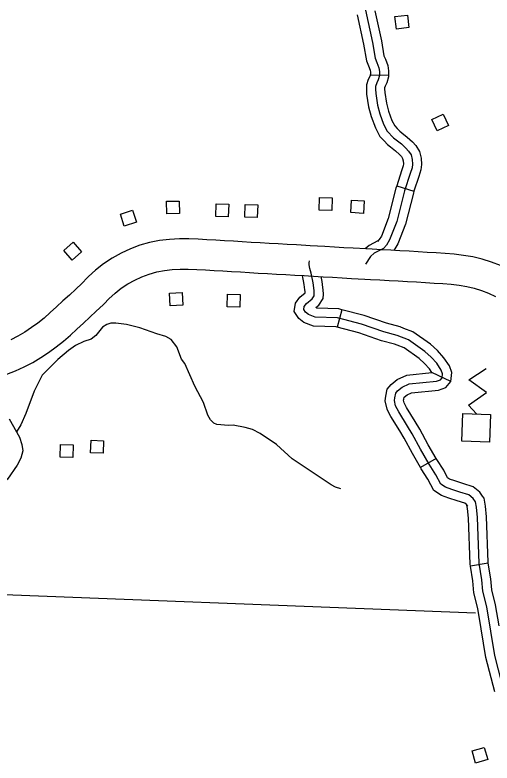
# Model space of a CAD drawing. Extents: x 653372 to 905732, y 627442 to 787275.
# Drawn here: x 823727 to 827677, y 656237 to 662433 of the extents above; entities that cross this region are included whole.
import ezdxf

# ---------------------------------------------------------------- set-up
doc = ezdxf.new("R2010")
doc.units = 0
for name, color, linetype in [('Level 15', 7, 'Continuous'), ('Level 35', 7, 'Continuous'), ('Level 45', 7, 'Continuous'), ('Level 5', 7, 'Continuous'), ('Level 56', 7, 'Continuous'), ('Level 57', 7, 'Continuous')]:
    doc.layers.add(name, color=color, linetype=linetype)

msp = doc.modelspace()

# ---------------------------------------------------------------- linework, layer by layer
at = {"layer": 'Level 15'}
for p, q in [((824336, 660268.3), (824327.9, 660260.3)), ((824511.5, 660090.6), (824503.4, 660082.6))]:
    msp.add_line(p, q, dxfattribs=at)
for points in [[(827745.8, 660358.9), (827671.4, 660387.1), (827595.7, 660410.9), (827518.2, 660429.1), (827441.4, 660442.4), (827364.7, 660451.8), (827289, 660457.9), (827214.5, 660462.8), (827140.3, 660467), (827066.2, 660471.3), (826991, 660475.9), (826914.8, 660480.3), (826838.5, 660484.5), (826761.8, 660488.5), (826684.5, 660492.8), (826636.1, 660495.5), (826528.2, 660501.4), (826449.6, 660505.7), (826371.2, 660510.1), (826292.7, 660514.9), (826172, 660522), (826136.3, 660524), (826058.8, 660528.4), (825981.6, 660532.6), (825905.8, 660536.5), (825831.3, 660540.8), (825757.1, 660545.3), (825682.9, 660550.1), (825608.8, 660554.6), (825535.1, 660558.9), (825462.1, 660563.1), (825389.4, 660567.2), (825316.4, 660571.3), (825242.3, 660575.1), (825166.4, 660577.9), (825088, 660578.1), (825007, 660574.4), (824924.2, 660564.8), (824841.9, 660548.2), (824761.4, 660525.5), (824682.8, 660496.5), (824606.3, 660461.4), (824531.7, 660420.1), (824460.4, 660372.8), (824394.3, 660320.9), (824336, 660268.3)], [(824503.4, 660082.6), (824555.4, 660129.5), (824607, 660170), (824661.6, 660206.3), (824719, 660238.1), (824778.3, 660265.3), (824838.6, 660287.5), (824900.6, 660305), (824963.5, 660317.7), (825027.2, 660325.1), (825093.3, 660328.1), (825161.4, 660327.9), (825231.4, 660325.3), (825303, 660321.7), (825375.2, 660317.6), (825447.9, 660313.5), (825520.8, 660309.3), (825593.8, 660305.1), (825667.3, 660300.6), (825741.5, 660295.8), (825816.5, 660291.2), (825892.3, 660286.9), (825968.4, 660283), (826044.9, 660278.8), (826122, 660274.4), (826157.5, 660272.4), (826277.8, 660265.3), (826356.6, 660260.5), (826435.7, 660256.1), (826514.5, 660251.7), (826622.4, 660245.9), (826670.7, 660243.2), (826748.3, 660238.9), (826825.1, 660234.8), (826900.9, 660230.7), (826976.1, 660226.4), (827051.3, 660221.8), (827126, 660217.4), (827199.1, 660213.3), (827270.8, 660208.5), (827339.6, 660203), (827404.8, 660195), (827468.3, 660184), (827529.5, 660169.7), (827589.6, 660150.8), (827648.7, 660128.4), (827706, 660101.8)], [(824327.9, 660260.3), (824280.5, 660209.1), (824229.9, 660163.1), (824177.3, 660113.6), (824124.1, 660065.7), (824070.7, 660016.1), (824018.6, 659968.4), (823967.3, 659923.3), (823916.1, 659881.9), (823863.3, 659843.5), (823808.5, 659807.5), (823751.5, 659774), (823693.4, 659743.1)], [(823657.9, 659457), (823731.6, 659485.7), (823804.1, 659518.8), (823873.6, 659555.7), (823940.6, 659595.2), (824005.5, 659637.8), (824068.3, 659683.5), (824128.6, 659732.2), (824185.5, 659782.3), (824240.2, 659832.3), (824292.9, 659881.3), (824346.5, 659929.6), (824399.6, 659979.5), (824456.7, 660031.4), (824511.5, 660090.6)]]:
    msp.add_lwpolyline(points, dxfattribs=at)
at = {"layer": 'Level 35'}
msp.add_lwpolyline([(826425.3, 658507.3), (826379.6, 658523), (826343.9, 658541.5), (826023.1, 658757.1), (825892.8, 658875), (825758.2, 658968), (825693.7, 658999.9), (825633, 659017.8), (825534.4, 659035.1), (825493.4, 659033.7), (825397.6, 659041), (825373.8, 659053.3), (825345.2, 659080.8), (825323.7, 659118.1), (825287.1, 659222.7), (825215, 659357.9), (825132.5, 659546.3), (825105.1, 659583.7), (825067.4, 659685.3), (825019.3, 659745.1), (824975.6, 659769.7), (824900, 659791.7), (824761.9, 659841.7), (824649.3, 659868.3), (824561.6, 659879.5), (824521.7, 659880), (824486.6, 659869.5), (824452.3, 659846.9), (824397.5, 659778.6), (824358.2, 659749.1), (824297, 659727.9), (824227.6, 659695.8), (824171.1, 659653.5), (824081.3, 659579.6), (823950.8, 659449.3), (823885.5, 659317.4), (823816.5, 659133.4), (823774.3, 659037.8), (823738.9, 658981)], dxfattribs=at)
at = {"layer": 'Level 45'}
for p, q in [((826669.5, 661938.4), (826819.4, 661933.9)), ((826887.9, 661018.9), (827030.7, 660973.2)), ((826433, 659992.3), (826394.4, 659847.3)), ((827336.7, 659396.6), (827179.7, 659471.9)), ((827215.3, 658760.4), (827085.5, 658685.2)), ((827646.3, 657893.3), (827498.2, 657869.3))]:
    msp.add_line(p, q, dxfattribs=at)
for points in [[(826560.1, 662434), (826613.6, 662190.9), (826637.2, 662053.9), (826654.2, 662011.9), (826667.8, 661976.5), (826670.2, 661960.5), (826669.5, 661938.4)], [(826628.5, 662472), (826687.2, 662205.3), (826709.7, 662074.6), (826723.9, 662039.4), (826740.7, 661995.8), (826745.3, 661965), (826744.4, 661933.1), (826735, 661897.2), (826721.7, 661871.1), (826712.5, 661842.2), (826711.8, 661820), (826713.5, 661783.8), (826728.7, 661687.3), (826747.3, 661614.5), (826779.5, 661528.7), (826809.7, 661470.7), (826862.3, 661415.6), (826882.7, 661399.7), (826926.1, 661364.7), (826964, 661330.5), (826986.2, 661305.8), (827006.8, 661273.6), (827015.4, 661237.2), (827018.4, 661197.8), (827014.7, 661167.6), (826998.7, 661119.1), (826953.4, 660977.5), (826888.7, 660724.1), (826828.7, 660569.7), (826803.2, 660526), (826776.9, 660500.3), (826701.5, 660460.3), (826670.2, 660433.7), (826629.2, 660370.7)], [(826706.6, 662466.3), (826760.8, 662219.7), (826782.3, 662095.2), (826793.7, 662066.9), (826813.6, 662015), (826820.5, 661969.5), (826819.4, 661933.9)], [(826669.7, 661943.8), (826664.5, 661924.1), (826652.1, 661899.8), (826637.8, 661855), (826636.7, 661819.4), (826638.8, 661776.2), (826655.1, 661672.2), (826675.7, 661591.9), (826710.9, 661498), (826748.1, 661426.6), (826783, 661390.1)], [(826819.4, 661933.9), (826819.1, 661922.3), (826805.4, 661870.3), (826791.3, 661842.5), (826787.1, 661829.5), (826786.8, 661820.6), (826788.2, 661791.4), (826802.2, 661702.5), (826819, 661637), (826848.1, 661559.3), (826871.3, 661514.8), (826891.5, 661493.6)], [(826891.5, 661493.6), (826912.8, 661471.3), (826929.3, 661458.4), (826974.8, 661421.7), (827017.1, 661383.6), (827046.1, 661351.4), (827076.8, 661303.2), (827089.7, 661248.7), (827093.7, 661196), (827088.2, 661151.2), (827070, 661095.9), (827030.7, 660973.2)], [(826783, 661390.1), (826811.8, 661359.9), (826836, 661340.9), (826877.4, 661307.6), (826910.9, 661277.4), (826926.3, 661260.3), (826936.7, 661243.9), (826941.1, 661225.6), (826943, 661199.5), (826941.1, 661184.1), (826927.4, 661142.2), (826887.9, 661018.9)], [(826887.9, 661018.9), (826881.3, 660998.3), (826817.1, 660747), (826761, 660602.4), (826743.6, 660572.6), (826728.8, 660558.2)], [(827030.7, 660973.2), (827025.5, 660956.8), (826960.2, 660701.1), (826896.5, 660537), (826865, 660483)], [(826732.2, 660561.5), (826659.1, 660522.7), (826627.7, 660496)], [(827556, 658271.3), (827548.6, 658355.7), (827540.5, 658402.1), (827521.7, 658429.8), (827485.2, 658458), (827411.2, 658479.9), (827343.4, 658503), (827292.4, 658521.9), (827251.8, 658546.8), (827211.4, 658625.1), (827155.7, 658713.7), (827084.1, 658837.3), (827014.7, 658964.3), (826977.2, 659026.5), (826904.7, 659145.1), (826878.4, 659194.8), (826868.3, 659240.6), (826871.7, 659263.2), (826879.6, 659301), (826895.1, 659319.5), (826932.6, 659351), (826990.4, 659377.8), (827216.3, 659400.1), (827250.4, 659412.7), (827264.6, 659428.5), (827268, 659461.5), (827256.5, 659491.7), (827219.2, 659548.3), (827172, 659600), (827120.7, 659646.8), (826984.1, 659741.7), (826891.7, 659779), (826782.2, 659807.6), (826596.2, 659871.2), (826398.2, 659924), (826212.5, 659931.5), (826156.8, 659951.3), (826133.1, 659970.6), (826117.5, 659994.9), (826120.9, 660017.9), (826139.3, 660043.1), (826187.9, 660081.1), (826205, 660107.7), (826205.4, 660121.3), (826204.2, 660150), (826196.1, 660214.2), (826179.4, 660294.5), (826168.4, 660333.8), (826163.8, 660362.5), (826162.9, 660379.5), (826164.7, 660397.2)], [(826127.6, 660157.8), (826122, 660201.8), (826106.8, 660275.3)], [(826276.4, 660176.7), (826270.1, 660226.5), (826261.8, 660266.3)], [(826394.4, 659847.3), (826386.9, 659849.4), (826198.1, 659857), (826119.5, 659885), (826076.6, 659920), (826039.1, 659977.9), (826049.4, 660047.2), (826084.9, 660095.8), (826129.9, 660131), (826129.4, 660143.7), (826127.6, 660157.8)], [(826433, 659992.3), (826409.5, 659998.6), (826226.9, 660006), (826217.8, 660009.2), (826244.1, 660029.8), (826279.3, 660084.7), (826280.4, 660121.7), (826279, 660156.2), (826276.4, 660176.7)], [(826947.1, 659837.6), (826915.3, 659850.4), (826803.8, 659879.4), (826618.1, 659943), (826433, 659992.3)], [(826890.9, 659698.5), (826868.1, 659707.7), (826760.6, 659735.7), (826574.4, 659799.4), (826394.4, 659847.3)], [(827308, 659364.5), (827336.7, 659396.6), (827344.5, 659471.6), (827323.6, 659526.1), (827278.6, 659594.5), (827225, 659653.1), (827167.5, 659705.5), (827020, 659808.1), (826947.1, 659837.6)], [(827179.7, 659471.9), (827159.9, 659502.1), (827118.9, 659546.9), (827073.8, 659588), (826948.2, 659675.4), (826890.9, 659698.5)], [(826820.1, 659144.8), (826807.4, 659168.6), (826792, 659237.9), (826797.8, 659276.5), (826810, 659334.7), (826841.8, 659372.8), (826892.1, 659414.9), (826970.4, 659451.2), (827179.7, 659471.9)], [(826952.6, 659215), (826949.4, 659221), (826944.5, 659243.2), (826945.5, 659250), (826949.1, 659266.9), (826973.2, 659287.1), (827010.4, 659304.4), (827233.2, 659326.4), (827293.8, 659348.7), (827308, 659364.5)], [(827215.3, 658760.4), (827149.5, 658874.1), (827079.7, 659001.7), (827041.3, 659065.4), (826969.9, 659182.3), (826952.6, 659215)], [(827085.5, 658685.2), (827018.7, 658800.5), (826949.6, 658927), (826913, 658987.6), (826839.5, 659108), (826820.1, 659144.8)], [(823679.9, 659088.4), (823763.1, 658937.1), (823783.8, 658876.6), (823790.4, 658824.4), (823774.2, 658761.5), (823744.3, 658703.5), (823663.5, 658589.7), (823598.6, 658534.8), (823568.7, 658530.4)], [(827599.3, 658449), (827577, 658481.8), (827520, 658525.9), (827434, 658551.4), (827368.5, 658573.7), (827325.4, 658589.6), (827308.9, 658599.8), (827276.6, 658662.3), (827219.9, 658752.4), (827215.3, 658760.4)], [(827475.3, 658364.7), (827466.3, 658377.8), (827450.4, 658390.1), (827388.5, 658408.5), (827318.3, 658432.3), (827259.5, 658454.1), (827194.7, 658493.9), (827146.2, 658587.9), (827091.5, 658674.9), (827085.5, 658685.2)], [(827646.3, 657893.3), (827645.1, 657900.8), (827630.8, 658275.9), (827623.1, 658365.4), (827611.6, 658430.9), (827599.3, 658449)], [(827498.2, 657869.3), (827495.5, 657885.9), (827481.1, 658266.6), (827474.2, 658345.9), (827469.4, 658373.3), (827475.3, 658364.7)], [(827850.4, 656546.4), (827699.1, 657128.4), (827633, 657531.9), (827600, 657659.8), (827592.6, 657755.5), (827570.3, 657893.3), (827556, 658271.3)], [(827734.9, 657373.8), (827706.5, 657547.3), (827674.2, 657672.2), (827667.2, 657764.4), (827646.3, 657893.3)], [(827586.9, 657349.6), (827559.6, 657516.4), (827525.7, 657647.5), (827518.1, 657746.6), (827498.2, 657869.3)], [(827699.9, 656827.3), (827625.6, 657112.9), (827586.9, 657349.6)]]:
    msp.add_lwpolyline(points, dxfattribs=at)
at = {"layer": 'Level 5'}
msp.add_lwpolyline([(822997.6, 657659.1), (827540.1, 657482.4)], dxfattribs=at)
at = {"layer": 'Level 56'}
for points in [[(826885.9, 662316.3), (826872.6, 662419.6), (826976.1, 662432.9), (826989.4, 662329.7)], [(827223.6, 661473.8), (827178.7, 661567.8), (827272.9, 661612.8), (827317.8, 661518.8)], [(824983.8, 660786.5), (824982.2, 660890.5), (825086.5, 660892.2), (825088.2, 660788.1)], [(825388.8, 660764.2), (825391.9, 660868.3), (825496.2, 660865.1), (825493.1, 660761.1)], [(826244.7, 660817.2), (826247.9, 660921.3), (826352.2, 660918.1), (826349.1, 660814.1)], [(826507.7, 660796.7), (826514, 660900.6), (826618.2, 660894.2), (826611.9, 660790.3)], [(824632.1, 660684.7), (824600.8, 660784), (824700.3, 660815.4), (824731.7, 660716.1)], [(825628.9, 660759.3), (825632.1, 660863.3), (825736.4, 660860.2), (825733.3, 660756.2)], [(824130.9, 660482), (824209.2, 660550.5), (824277.9, 660471.9), (824199.5, 660403.4)], [(825012.5, 660024.6), (825006.6, 660128.5), (825110.8, 660134.4), (825116.7, 660030.5)], [(825483.9, 660016.8), (825487, 660120.9), (825591.4, 660117.7), (825588.3, 660013.7)], [(824353.4, 658806.6), (824356.5, 658910.6), (824460.9, 658907.5), (824457.7, 658803.5)], [(824101.3, 658771.9), (824104.4, 658876), (824208.8, 658872.8), (824205.6, 658768.8)], [(827541.1, 656237.4), (827512.2, 656337.4), (827612.5, 656366.4), (827641.4, 656266.5)]]:
    msp.add_lwpolyline(points, close=True, dxfattribs=at)
at = {"layer": 'Level 57'}
msp.add_lwpolyline([(827549.4, 659128.9), (827483.2, 659202.3), (827630, 659305.6), (827485.2, 659411.4), (827629.7, 659506.4)], dxfattribs=at)
msp.add_lwpolyline([(827427.9, 658902.9), (827434.7, 659132.3), (827664.1, 659125.4), (827657.3, 658896)], close=True, dxfattribs=at)

doc.saveas('drawing.dxf')
